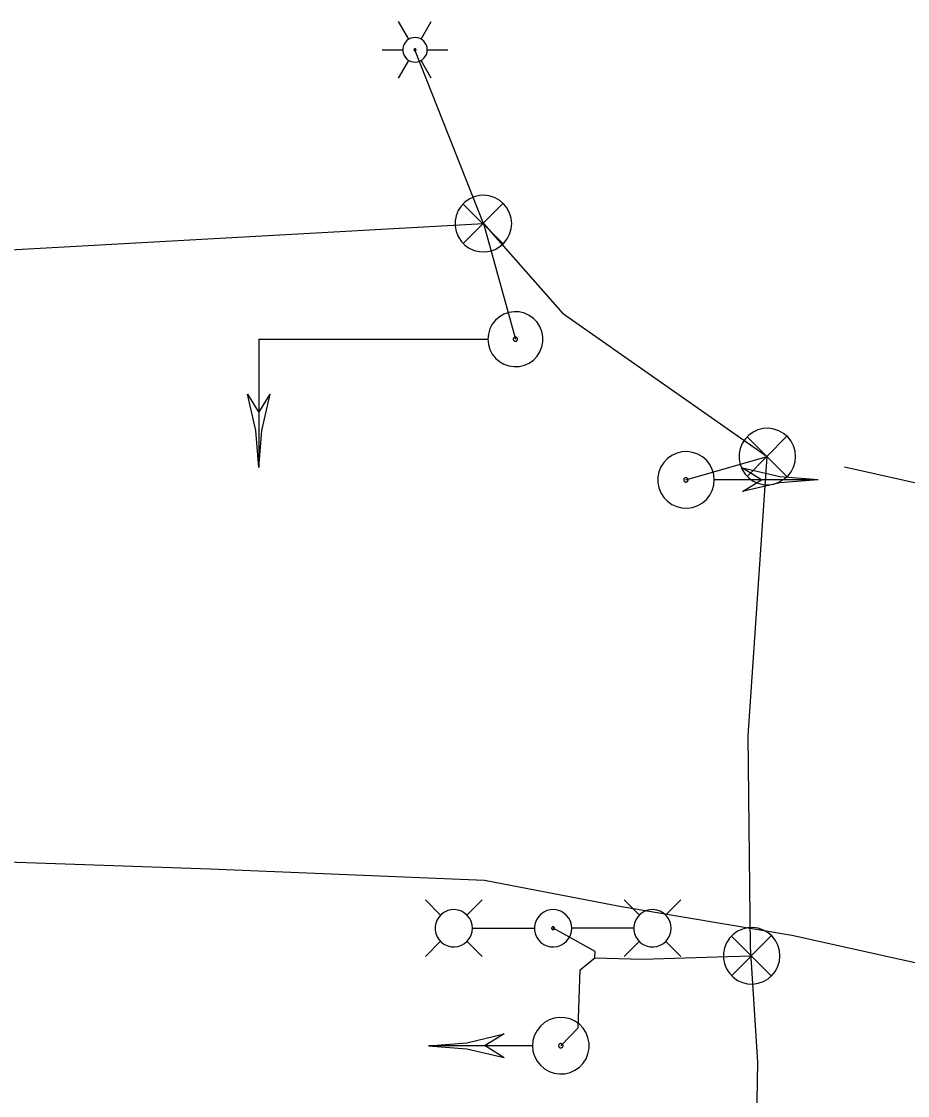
# Model space of a CAD drawing. Extents: x 600849 to 606371, y 330010 to 403088.
# Drawn here: x 603658.8 to 603762.1, y 402273.8 to 402398.9 of the extents above; entities that cross this region are included whole.
import ezdxf

# ---------------------------------------------------------------- set-up
doc = ezdxf.new("R2010")
doc.units = 0
for name, color, linetype in [('E_LTG', 7, 'Continuous'), ('E_LTG_CID', 7, 'Continuous'), ('E_LTG_Conduit', 7, 'Continuous'), ('E_SIG', 7, 'Continuous'), ('E_SIG_Conduit', 7, 'Continuous'), ('E_SIG_Loops', 7, 'Continuous')]:
    doc.layers.add(name, color=color, linetype=linetype)

msp = doc.modelspace()

# ---------------------------------------------------------------- linework, layer by layer
at = {"layer": 'E_LTG'}
for points in [[(603703.98, 402396.88), (603702.78, 402398.94)], [(603705.4, 402396.88), (603706.59, 402398.94)], [(603706.12, 402395.64), (603706.09, 402395.91), (603706.02, 402396.17), (603705.89, 402396.41), (603705.72, 402396.63), (603705.52, 402396.8), (603705.28, 402396.94), (603705.03, 402397.03), (603704.76, 402397.07), (603704.49, 402397.05), (603704.22, 402396.99), (603703.98, 402396.88), (603703.75, 402396.72), (603703.57, 402396.52), (603703.42, 402396.29), (603703.32, 402396.04), (603703.27, 402395.78), (603703.27, 402395.5), (603703.32, 402395.24), (603703.42, 402394.98), (603703.57, 402394.76), (603703.75, 402394.56), (603703.98, 402394.4), (603704.22, 402394.29), (603704.49, 402394.22), (603704.76, 402394.21), (603705.03, 402394.25), (603705.28, 402394.34), (603705.52, 402394.48), (603705.72, 402394.65), (603705.89, 402394.87), (603706.02, 402395.11), (603706.09, 402395.37), (603706.12, 402395.64)], [(603706.12, 402395.64), (603706.09, 402395.91), (603706.02, 402396.17), (603705.89, 402396.41), (603705.72, 402396.63), (603705.52, 402396.8), (603705.28, 402396.94), (603705.03, 402397.03), (603704.76, 402397.07), (603704.49, 402397.05), (603704.22, 402396.99), (603703.98, 402396.88), (603703.75, 402396.72), (603703.57, 402396.52), (603703.42, 402396.29), (603703.32, 402396.04), (603703.27, 402395.78), (603703.27, 402395.5), (603703.32, 402395.24), (603703.42, 402394.98), (603703.57, 402394.76), (603703.75, 402394.56), (603703.98, 402394.4), (603704.22, 402394.29), (603704.49, 402394.22), (603704.76, 402394.21), (603705.03, 402394.25), (603705.28, 402394.34), (603705.52, 402394.48), (603705.72, 402394.65), (603705.89, 402394.87), (603706.02, 402395.11), (603706.09, 402395.37), (603706.12, 402395.64)], [(603706.12, 402395.64), (603706.09, 402395.91), (603706.02, 402396.17), (603705.89, 402396.41), (603705.72, 402396.63), (603705.52, 402396.8), (603705.28, 402396.94), (603705.03, 402397.03), (603704.76, 402397.07), (603704.49, 402397.05), (603704.22, 402396.99), (603703.98, 402396.88), (603703.75, 402396.72), (603703.57, 402396.52), (603703.42, 402396.29), (603703.32, 402396.04), (603703.27, 402395.78), (603703.27, 402395.5), (603703.32, 402395.24), (603703.42, 402394.98), (603703.57, 402394.76), (603703.75, 402394.56), (603703.98, 402394.4), (603704.22, 402394.29), (603704.49, 402394.22), (603704.76, 402394.21), (603705.03, 402394.25), (603705.28, 402394.34), (603705.52, 402394.48), (603705.72, 402394.65), (603705.89, 402394.87), (603706.02, 402395.11), (603706.09, 402395.37), (603706.12, 402395.64)], [(603700.88, 402395.64), (603703.26, 402395.64)], [(603704.81, 402395.64), (603704.81, 402395.66), (603704.8, 402395.68), (603704.79, 402395.7), (603704.78, 402395.72), (603704.76, 402395.74), (603704.74, 402395.75), (603704.72, 402395.75), (603704.7, 402395.76), (603704.67, 402395.76), (603704.65, 402395.75), (603704.63, 402395.74), (603704.61, 402395.73), (603704.6, 402395.71), (603704.58, 402395.69), (603704.58, 402395.67), (603704.57, 402395.65), (603704.57, 402395.63), (603704.58, 402395.61), (603704.58, 402395.58), (603704.6, 402395.57), (603704.61, 402395.55), (603704.63, 402395.54), (603704.65, 402395.53), (603704.67, 402395.52), (603704.7, 402395.52), (603704.72, 402395.52), (603704.74, 402395.53), (603704.76, 402395.54), (603704.78, 402395.56), (603704.79, 402395.57), (603704.8, 402395.59), (603704.81, 402395.62), (603704.81, 402395.64)], [(603706.12, 402395.64), (603708.5, 402395.64)], [(603702.78, 402392.34), (603703.98, 402394.4)], [(603706.59, 402392.34), (603705.4, 402394.4)], [(603707.68, 402294.79), (603705.91, 402296.57)], [(603710.73, 402294.79), (603712.51, 402296.57)], [(603730.86, 402294.8), (603729.08, 402296.57)], [(603733.9, 402294.8), (603735.68, 402296.57)], [(603711.39, 402293.27), (603711.35, 402293.68), (603711.23, 402294.08), (603711.04, 402294.45), (603710.78, 402294.77), (603710.47, 402295.04), (603710.11, 402295.25), (603709.72, 402295.39), (603709.31, 402295.44), (603708.9, 402295.43), (603708.5, 402295.33), (603708.12, 402295.16), (603707.79, 402294.92), (603707.5, 402294.62), (603707.28, 402294.27), (603707.12, 402293.88), (603707.04, 402293.48), (603707.04, 402293.06), (603707.12, 402292.66), (603707.28, 402292.27), (603707.5, 402291.93), (603707.79, 402291.63), (603708.12, 402291.39), (603708.5, 402291.22), (603708.9, 402291.12), (603709.31, 402291.1), (603709.72, 402291.16), (603710.11, 402291.29), (603710.47, 402291.5), (603710.78, 402291.77), (603711.04, 402292.1), (603711.23, 402292.46), (603711.35, 402292.86), (603711.39, 402293.27)], [(603722.95, 402293.27), (603722.91, 402293.68), (603722.8, 402294.08), (603722.61, 402294.45), (603722.35, 402294.77), (603722.04, 402295.04), (603721.68, 402295.25), (603721.29, 402295.39), (603720.88, 402295.44), (603720.47, 402295.42), (603720.06, 402295.33), (603719.69, 402295.16), (603719.35, 402294.92), (603719.07, 402294.62), (603718.84, 402294.27), (603718.69, 402293.88), (603718.61, 402293.48), (603718.61, 402293.06), (603718.69, 402292.66), (603718.84, 402292.27), (603719.07, 402291.93), (603719.35, 402291.63), (603719.69, 402291.39), (603720.06, 402291.22), (603720.47, 402291.12), (603720.88, 402291.1), (603721.29, 402291.16), (603721.68, 402291.29), (603722.04, 402291.5), (603722.35, 402291.77), (603722.61, 402292.1), (603722.8, 402292.46), (603722.91, 402292.86), (603722.95, 402293.27)], [(603734.55, 402293.27), (603734.51, 402293.68), (603734.4, 402294.08), (603734.21, 402294.45), (603733.95, 402294.77), (603733.64, 402295.04), (603733.28, 402295.25), (603732.89, 402295.39), (603732.48, 402295.44), (603732.07, 402295.42), (603731.67, 402295.33), (603731.29, 402295.16), (603730.95, 402294.92), (603730.67, 402294.62), (603730.44, 402294.27), (603730.29, 402293.88), (603730.21, 402293.48), (603730.21, 402293.06), (603730.29, 402292.66), (603730.44, 402292.27), (603730.67, 402291.93), (603730.95, 402291.63), (603731.29, 402291.39), (603731.67, 402291.22), (603732.07, 402291.12), (603732.48, 402291.1), (603732.89, 402291.16), (603733.28, 402291.29), (603733.64, 402291.5), (603733.95, 402291.77), (603734.21, 402292.1), (603734.4, 402292.46), (603734.51, 402292.86), (603734.55, 402293.27)], [(603711.42, 402293.27), (603718.6, 402293.27)], [(603720.94, 402293.27), (603720.94, 402293.3), (603720.93, 402293.33), (603720.92, 402293.36), (603720.9, 402293.39), (603720.87, 402293.41), (603720.84, 402293.42), (603720.81, 402293.43), (603720.78, 402293.44), (603720.75, 402293.44), (603720.72, 402293.43), (603720.69, 402293.42), (603720.67, 402293.4), (603720.64, 402293.37), (603720.63, 402293.35), (603720.62, 402293.32), (603720.61, 402293.29), (603720.61, 402293.26), (603720.62, 402293.22), (603720.63, 402293.2), (603720.64, 402293.17), (603720.67, 402293.15), (603720.69, 402293.13), (603720.72, 402293.11), (603720.75, 402293.11), (603720.78, 402293.11), (603720.81, 402293.11), (603720.84, 402293.12), (603720.87, 402293.14), (603720.9, 402293.16), (603720.92, 402293.18), (603720.93, 402293.21), (603720.94, 402293.24), (603720.94, 402293.27)], [(603730.17, 402293.27), (603722.99, 402293.27)], [(603707.68, 402291.75), (603705.91, 402289.97)], [(603710.73, 402291.75), (603712.51, 402289.97)], [(603730.86, 402291.75), (603729.08, 402289.97)], [(603733.9, 402291.75), (603735.68, 402289.97)]]:
    msp.add_lwpolyline(points, dxfattribs=at)
at = {"layer": 'E_LTG_CID'}
msp.add_lwpolyline([(603273.01, 402332.43), (603420.56, 402335.18), (603420.92, 402334.68), (603442.16, 402334.64), (603443.69, 402334.64), (603451.06, 402333.77), (603452.12, 402323.9), (603463.85, 402297.53), (603481.59, 402296.82), (603505.39, 402296.44), (603536.11, 402299.81), (603552.86, 402302.99), (603587.39, 402303.4), (603624.5, 402302.15), (603680.82, 402300.2), (603712.79, 402298.87), (603728.75, 402295.8), (603748.62, 402292.48), (603774.15, 402286.81)], dxfattribs=at)
at = {"layer": 'E_LTG_Conduit'}
for points in [[(603712.66, 402375.38), (603704.69, 402395.64)], [(603725.66, 402289.82), (603725.68, 402290.56), (603721.92, 402292.65), (603720.78, 402293.27)]]:
    msp.add_lwpolyline(points, dxfattribs=at)
at = {"layer": 'E_SIG'}
for points in [[(603715.96, 402375.38), (603715.9, 402376.01), (603715.72, 402376.61), (603715.44, 402377.17), (603715.05, 402377.66), (603714.57, 402378.07), (603714.03, 402378.39), (603713.44, 402378.59), (603712.82, 402378.68), (603712.19, 402378.65), (603711.58, 402378.5), (603711.01, 402378.24), (603710.5, 402377.88), (603710.07, 402377.42), (603709.73, 402376.9), (603709.49, 402376.31), (603709.37, 402375.7), (603709.37, 402375.07), (603709.49, 402374.45), (603709.73, 402373.87), (603710.07, 402373.34), (603710.5, 402372.89), (603711.01, 402372.53), (603711.58, 402372.26), (603712.19, 402372.12), (603712.82, 402372.09), (603713.44, 402372.18), (603714.03, 402372.38), (603714.57, 402372.7), (603715.05, 402373.11), (603715.44, 402373.6), (603715.72, 402374.16), (603715.9, 402374.76), (603715.96, 402375.38)], [(603714.92, 402377.72), (603710.31, 402373.06)], [(603710.31, 402377.67), (603714.96, 402373.02)], [(603713.19, 402361.91), (603713.24, 402361.31), (603713.42, 402360.72), (603713.69, 402360.18), (603714.07, 402359.7), (603714.53, 402359.31), (603715.06, 402359), (603715.63, 402358.8), (603716.24, 402358.72), (603716.84, 402358.74), (603717.44, 402358.89), (603717.99, 402359.14), (603718.49, 402359.49), (603718.91, 402359.93), (603719.24, 402360.45), (603719.46, 402361.01), (603719.58, 402361.61), (603719.58, 402362.22), (603719.46, 402362.82), (603719.24, 402363.38), (603718.91, 402363.89), (603718.49, 402364.34), (603717.99, 402364.69), (603717.44, 402364.94), (603716.84, 402365.09), (603716.24, 402365.11), (603715.63, 402365.03), (603715.06, 402364.83), (603714.53, 402364.52), (603714.07, 402364.13), (603713.69, 402363.65), (603713.42, 402363.11), (603713.24, 402362.52), (603713.19, 402361.91)], [(603686.5, 402361.91), (603713.13, 402361.91)], [(603686.5, 402361.91), (603686.5, 402346.97)], [(603693.97, 402361.91), (603693.97, 402361.91)], [(603716.14, 402361.91), (603716.15, 402361.87), (603716.16, 402361.82), (603716.18, 402361.78), (603716.21, 402361.75), (603716.25, 402361.72), (603716.29, 402361.69), (603716.33, 402361.68), (603716.38, 402361.67), (603716.42, 402361.67), (603716.47, 402361.68), (603716.51, 402361.7), (603716.55, 402361.73), (603716.58, 402361.76), (603716.61, 402361.8), (603716.62, 402361.85), (603716.63, 402361.89), (603716.63, 402361.94), (603716.62, 402361.98), (603716.61, 402362.03), (603716.58, 402362.07), (603716.55, 402362.1), (603716.51, 402362.13), (603716.47, 402362.15), (603716.42, 402362.16), (603716.38, 402362.16), (603716.33, 402362.15), (603716.29, 402362.14), (603716.25, 402362.11), (603716.21, 402362.08), (603716.18, 402362.05), (603716.16, 402362.01), (603716.15, 402361.96), (603716.14, 402361.91)], [(603686.49, 402346.97), (603686.16, 402351.29), (603685.16, 402355.51)], [(603685.16, 402355.51), (603686.5, 402353.37)], [(603686.49, 402346.97), (603686.83, 402351.29), (603687.83, 402355.51)], [(603686.5, 402353.37), (603687.83, 402355.51)], [(603749.04, 402348.24), (603748.98, 402348.87), (603748.8, 402349.47), (603748.52, 402350.03), (603748.13, 402350.52), (603747.65, 402350.93), (603747.11, 402351.24), (603746.52, 402351.45), (603745.9, 402351.54), (603745.27, 402351.51), (603744.66, 402351.36), (603744.09, 402351.1), (603743.58, 402350.74), (603743.15, 402350.28), (603742.81, 402349.75), (603742.57, 402349.17), (603742.46, 402348.56), (603742.46, 402347.93), (603742.57, 402347.31), (603742.81, 402346.73), (603743.15, 402346.2), (603743.58, 402345.75), (603744.09, 402345.38), (603744.66, 402345.12), (603745.27, 402344.98), (603745.9, 402344.95), (603746.52, 402345.03), (603747.11, 402345.24), (603747.65, 402345.55), (603748.13, 402345.96), (603748.52, 402346.46), (603748.8, 402347.02), (603748.98, 402347.62), (603749.04, 402348.24)], [(603748, 402350.58), (603743.39, 402345.92)], [(603743.39, 402350.53), (603748.05, 402345.88)], [(603739.57, 402345.52), (603739.51, 402346.15), (603739.33, 402346.75), (603739.05, 402347.31), (603738.66, 402347.8), (603738.18, 402348.21), (603737.64, 402348.52), (603737.05, 402348.73), (603736.43, 402348.82), (603735.8, 402348.79), (603735.19, 402348.64), (603734.62, 402348.38), (603734.11, 402348.02), (603733.68, 402347.56), (603733.34, 402347.03), (603733.1, 402346.45), (603732.98, 402345.84), (603732.98, 402345.21), (603733.1, 402344.59), (603733.34, 402344.01), (603733.68, 402343.48), (603734.11, 402343.03), (603734.62, 402342.66), (603735.19, 402342.4), (603735.8, 402342.26), (603736.43, 402342.23), (603737.05, 402342.31), (603737.64, 402342.52), (603738.18, 402342.83), (603738.66, 402343.24), (603739.05, 402343.74), (603739.33, 402344.3), (603739.51, 402344.9), (603739.57, 402345.52)], [(603751.67, 402345.52), (603747.22, 402345.87), (603742.87, 402346.9)], [(603745.07, 402345.52), (603742.87, 402346.9)], [(603736.52, 402345.52), (603736.52, 402345.57), (603736.5, 402345.62), (603736.48, 402345.66), (603736.45, 402345.7), (603736.42, 402345.73), (603736.37, 402345.75), (603736.33, 402345.77), (603736.28, 402345.77), (603736.23, 402345.77), (603736.19, 402345.76), (603736.14, 402345.74), (603736.1, 402345.71), (603736.07, 402345.68), (603736.04, 402345.64), (603736.03, 402345.59), (603736.02, 402345.55), (603736.02, 402345.5), (603736.03, 402345.45), (603736.04, 402345.41), (603736.07, 402345.37), (603736.1, 402345.33), (603736.14, 402345.3), (603736.19, 402345.28), (603736.23, 402345.27), (603736.28, 402345.27), (603736.33, 402345.28), (603736.37, 402345.29), (603736.42, 402345.32), (603736.45, 402345.35), (603736.48, 402345.39), (603736.5, 402345.43), (603736.52, 402345.47), (603736.52, 402345.52)], [(603751.67, 402345.52), (603739.63, 402345.52)], [(603751.67, 402345.52), (603747.22, 402345.18), (603742.87, 402344.15)], [(603742.87, 402344.15), (603745.07, 402345.52)], [(603747.22, 402290.06), (603747.16, 402290.69), (603746.99, 402291.29), (603746.7, 402291.85), (603746.31, 402292.34), (603745.84, 402292.75), (603745.29, 402293.06), (603744.7, 402293.27), (603744.08, 402293.36), (603743.45, 402293.33), (603742.84, 402293.18), (603742.27, 402292.92), (603741.76, 402292.56), (603741.33, 402292.1), (603740.99, 402291.57), (603740.76, 402290.99), (603740.64, 402290.38), (603740.64, 402289.75), (603740.76, 402289.13), (603740.99, 402288.55), (603741.33, 402288.02), (603741.76, 402287.57), (603742.27, 402287.2), (603742.84, 402286.94), (603743.45, 402286.8), (603744.08, 402286.77), (603744.7, 402286.86), (603745.29, 402287.06), (603745.84, 402287.37), (603746.31, 402287.79), (603746.7, 402288.28), (603746.99, 402288.84), (603747.16, 402289.44), (603747.22, 402290.06)], [(603746.19, 402292.4), (603741.58, 402287.74)], [(603741.58, 402292.35), (603746.23, 402287.7)], [(603718.38, 402279.58), (603718.44, 402278.96), (603718.62, 402278.36), (603718.91, 402277.8), (603719.3, 402277.31), (603719.77, 402276.9), (603720.31, 402276.58), (603720.91, 402276.38), (603721.53, 402276.29), (603722.15, 402276.32), (603722.76, 402276.47), (603723.33, 402276.73), (603723.85, 402277.09), (603724.28, 402277.54), (603724.62, 402278.07), (603724.85, 402278.65), (603724.97, 402279.27), (603724.97, 402279.9), (603724.85, 402280.51), (603724.62, 402281.1), (603724.28, 402281.62), (603723.85, 402282.08), (603723.33, 402282.44), (603722.76, 402282.7), (603722.15, 402282.85), (603721.53, 402282.88), (603720.91, 402282.79), (603720.31, 402282.59), (603719.77, 402282.27), (603719.3, 402281.86), (603718.91, 402281.37), (603718.62, 402280.81), (603718.44, 402280.21), (603718.38, 402279.58)], [(603706.28, 402279.58), (603710.74, 402279.93), (603715.08, 402280.96)], [(603715.08, 402280.96), (603712.88, 402279.59)], [(603721.43, 402279.58), (603721.44, 402279.54), (603721.45, 402279.49), (603721.47, 402279.45), (603721.5, 402279.41), (603721.54, 402279.38), (603721.58, 402279.35), (603721.63, 402279.34), (603721.67, 402279.33), (603721.72, 402279.33), (603721.77, 402279.35), (603721.81, 402279.37), (603721.85, 402279.39), (603721.88, 402279.43), (603721.91, 402279.47), (603721.93, 402279.51), (603721.94, 402279.56), (603721.94, 402279.61), (603721.93, 402279.66), (603721.91, 402279.7), (603721.88, 402279.74), (603721.85, 402279.78), (603721.81, 402279.8), (603721.77, 402279.82), (603721.72, 402279.83), (603721.67, 402279.84), (603721.63, 402279.83), (603721.58, 402279.81), (603721.54, 402279.79), (603721.5, 402279.76), (603721.47, 402279.72), (603721.45, 402279.68), (603721.44, 402279.63), (603721.43, 402279.58)], [(603706.28, 402279.58), (603710.74, 402279.24), (603715.08, 402278.21)], [(603706.29, 402279.59), (603718.33, 402279.59)], [(603712.88, 402279.59), (603715.08, 402278.21)]]:
    msp.add_lwpolyline(points, dxfattribs=at)
at = {"layer": 'E_SIG_Conduit'}
for points in [[(603653.28, 402372.1), (603712.66, 402375.38), (603721.87, 402364.96), (603745.74, 402348.24)], [(603712.66, 402375.38), (603716.39, 402361.92)], [(603736.27, 402345.52), (603745.74, 402348.24)], [(603743.3, 402222.68), (603743.71, 402223.68), (603744.66, 402277.67), (603743.78, 402291.06), (603743.52, 402315.71), (603745.74, 402348.24)], [(603721.69, 402279.58), (603723.69, 402281.68), (603723.92, 402288.42), (603725.66, 402289.82), (603731.22, 402289.66), (603741.14, 402289.99), (603743.92, 402290.06)]]:
    msp.add_lwpolyline(points, dxfattribs=at)
at = {"layer": 'E_SIG_Loops'}
msp.add_lwpolyline([(603754.73, 402347.06), (603818.38, 402332.82), (603894.46, 402329.59), (603983.04, 402327.52), (603981.47, 402323.43), (603981.6, 402321.35), (603987.26, 402321.36), (603987.37, 402301.5), (603981.37, 402301.58), (603981.58, 402321.15)], dxfattribs=at)

doc.saveas('drawing.dxf')
